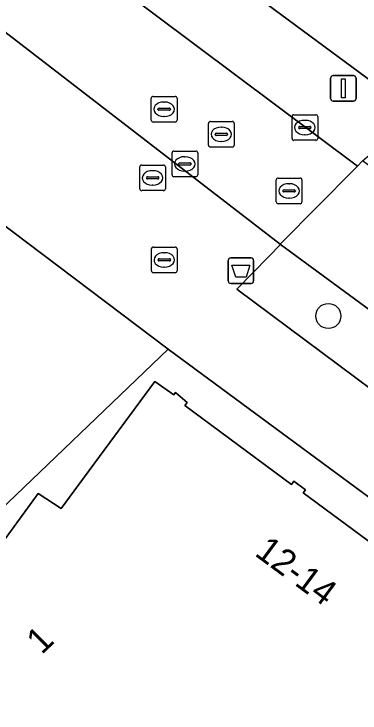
# Model space of a CAD drawing. Extents: x 161087 to 161926, y 382572 to 383873.
# Drawn here: x 161422.24 to 161435.72, y 383474.56 to 383501.82 of the extents above; entities that cross this region are included whole.
import ezdxf

# ---------------------------------------------------------------- set-up
doc = ezdxf.new("R2010")
doc.units = 0
for name, color, linetype in [('IMGEO_Afvalbak', 7, 'Continuous'), ('IMGEO_Berm_open', 7, 'Continuous'), ('IMGEO_Boom', 7, 'Continuous'), ('IMGEO_Erf', 7, 'Continuous'), ('IMGEO_Fietspad_gesloten', 7, 'Continuous'), ('IMGEO_Groenvoorziening', 7, 'Continuous'), ('IMGEO_Kolk', 7, 'Continuous'), ('IMGEO_Pand', 7, 'Continuous'), ('IMGEO_Pand_nummerreeks', 7, 'Continuous'), ('IMGEO_Pand_overbouw', 7, 'Continuous'), ('IMGEO_Rijbaan_lokaal_open', 7, 'Continuous'), ('IMGEO_Rioolput', 7, 'Continuous'), ('IMGEO_Verkeersregelinstallatiepaal', 7, 'Continuous'), ('IMGEO_Voetgangersgebied_open', 7, 'Continuous'), ('IMGEO_Voetpad_open', 7, 'Continuous')]:
    doc.layers.add(name, color=color, linetype=linetype)

msp = doc.modelspace()

# ---------------------------------------------------------------- linework, layer by layer
at = {"layer": 'IMGEO_Afvalbak'}
for p, q in [((161430.686, 383492.314), (161431.476, 383492.314)), ((161431.476, 383492.314), (161430.686, 383492.314)), ((161430.586, 383491.414), (161430.586, 383492.214)), ((161430.586, 383492.214), (161430.586, 383491.414)), ((161431.576, 383492.214), (161431.576, 383491.414)), ((161431.576, 383491.414), (161431.576, 383492.214)), ((161431.476, 383491.314), (161430.686, 383491.314)), ((161430.686, 383491.314), (161431.476, 383491.314))]:
    msp.add_line(p, q, dxfattribs=at)
msp.add_lwpolyline([(161430.729, 383492.028), (161431.433, 383492.028), (161431.284, 383491.558), (161430.878, 383491.558), (161430.729, 383492.028)], dxfattribs=at)
for centre, start, end in [((161430.686, 383492.214), 90, 180), ((161430.686, 383492.214), 90, 180), ((161431.476, 383492.214), 0, 90), ((161431.476, 383492.214), 360, 90), ((161430.686, 383491.414), 180, 270), ((161430.686, 383491.414), 180, 270), ((161431.476, 383491.414), 270, 0), ((161431.476, 383491.414), 270, 0)]:
    msp.add_arc(centre, 0.1, start, end, dxfattribs=at)
at = {"layer": 'IMGEO_Berm_open'}
msp.add_lwpolyline([(161424.877, 383507.551), (161424.734, 383507.656), (161423.332, 383505.638), (161423.21, 383505.528), (161423.006, 383505.35), (161435.624, 383495.89), (161435.816, 383496.094), (161437.931, 383497.892)], close=True, dxfattribs=at)
at = {"layer": 'IMGEO_Boom'}
msp.add_circle((161434.486, 383490.046), 0.489, dxfattribs=at)
at = {"layer": 'IMGEO_Erf'}
for points in [[(161455.856, 383468.373), (161428.25, 383488.747), (161413.871, 383474.969)], [(161420.114, 383478.919), (161423.184, 383483.13), (161424.081, 383482.537), (161424.586, 383483.223), (161427.733, 383487.497), (161428.462, 383486.971), (161428.535, 383487.059), (161428.982, 383486.669), (161428.893, 383486.555), (161433.056, 383483.481), (161433.148, 383483.606), (161433.599, 383483.264), (161433.509, 383483.145), (161437.68, 383480.067), (161437.773, 383480.192), (161438.225, 383479.84), (161438.139, 383479.729), (161442.291, 383476.663), (161442.395, 383476.791), (161442.518, 383476.703), (161443.105, 383477.52), (161447.979, 383473.929)]]:
    msp.add_lwpolyline(points, dxfattribs=at)
at = {"layer": 'IMGEO_Fietspad_gesloten'}
msp.add_lwpolyline([(161423.006, 383505.35), (161421.053, 383503.674), (161420.068, 383502.829), (161419.886, 383502.673), (161432.604, 383492.854), (161432.791, 383493.032), (161433.945, 383494.197), (161435.624, 383495.89)], close=True, dxfattribs=at)
msp.add_lwpolyline([(161450.642, 383485.188), (161435.816, 383496.094), (161435.624, 383495.89), (161433.945, 383494.197), (161432.791, 383493.032), (161432.604, 383492.854), (161432.629, 383492.835), (161439.022, 383488.123), (161447.495, 383481.879)], dxfattribs=at)
at = {"layer": 'IMGEO_Groenvoorziening'}
msp.add_lwpolyline([(161432.629, 383492.835), (161432.173, 383492.37), (161430.927, 383491.097), (161437.548, 383486.153), (161439.022, 383488.123)], close=True, dxfattribs=at)
at = {"layer": 'IMGEO_Kolk'}
for p, q in [((161433.071, 383496.971), (161433.071, 383497.823)), ((161433.146, 383497.897), (161433.998, 383497.897)), ((161434.072, 383497.823), (161434.072, 383496.971)), ((161433.559, 383497.677), (161433.584, 383497.677)), ((161433.33, 383497.391), (161433.33, 383497.403)), ((161433.768, 383497.354), (161433.37, 383497.354)), ((161433.373, 383497.44), (161433.771, 383497.44)), ((161433.814, 383497.403), (161433.814, 383497.391)), ((161433.582, 383497.117), (161433.557, 383497.117)), ((161433.998, 383496.897), (161433.146, 383496.897)), ((161432.458, 383494.499), (161432.458, 383495.351)), ((161432.533, 383495.425), (161433.385, 383495.425)), ((161433.459, 383495.351), (161433.459, 383494.499)), ((161432.946, 383495.205), (161432.971, 383495.205)), ((161432.717, 383494.919), (161432.717, 383494.931)), ((161433.155, 383494.882), (161432.757, 383494.882)), ((161432.76, 383494.968), (161433.158, 383494.968)), ((161433.201, 383494.931), (161433.201, 383494.919)), ((161432.969, 383494.645), (161432.944, 383494.645)), ((161433.385, 383494.425), (161432.533, 383494.425))]:
    msp.add_line(p, q, dxfattribs=at)
for points in [[(161433.071, 383496.971), (161433.071, 383497.823)], [(161433.146, 383497.897), (161433.998, 383497.897)], [(161434.072, 383497.823), (161434.072, 383496.971)], [(161433.998, 383496.897), (161433.146, 383496.897)], [(161432.458, 383494.499), (161432.458, 383495.351)], [(161432.533, 383495.425), (161433.385, 383495.425)], [(161433.459, 383495.351), (161433.459, 383494.499)], [(161433.385, 383494.425), (161432.533, 383494.425)]]:
    msp.add_lwpolyline(points, dxfattribs=at)
for centre, radius, start, end in [((161433.148, 383497.821), 0.0765, 91.552, 178.448), ((161433.148, 383497.821), 0.0765, 91.552, 178.448), ((161433.996, 383497.821), 0.0765, 1.552, 88.448), ((161433.996, 383497.821), 0.0765, 1.552, 88.448), ((161433.37, 383497.4), 0.0403, 85.8775, 175.7526), ((161433.367, 383497.39), 0.0366, 178.938, 274.7102), ((161433.771, 383497.397), 0.043, 264.8664, 352.4533), ((161433.775, 383497.402), 0.0386, 1.7309, 96.639), ((161433.148, 383496.973), 0.0765, 181.552, 268.448), ((161433.148, 383496.973), 0.0765, 181.552, 268.448), ((161433.996, 383496.973), 0.0765, 271.552, 358.448), ((161433.996, 383496.973), 0.0765, 271.552, 358.448), ((161432.535, 383495.349), 0.0765, 91.552, 178.448), ((161432.535, 383495.349), 0.0765, 91.552, 178.448), ((161433.383, 383495.349), 0.0765, 1.552, 88.448), ((161433.383, 383495.349), 0.0765, 1.552, 88.448), ((161432.757, 383494.928), 0.0403, 85.8775, 175.7526), ((161432.754, 383494.918), 0.0366, 178.938, 274.7102), ((161433.158, 383494.925), 0.043, 264.8664, 352.4533), ((161433.162, 383494.93), 0.0386, 1.7309, 96.639), ((161432.535, 383494.501), 0.0765, 181.552, 268.448), ((161432.535, 383494.501), 0.0765, 181.552, 268.448), ((161433.383, 383494.501), 0.0765, 271.552, 358.448), ((161433.383, 383494.501), 0.0765, 271.552, 358.448)]:
    msp.add_arc(centre, radius, start, end, dxfattribs=at)
for centre, major_axis, ratio, start_param, end_param in [((161433.558, 383497.397), (-0.387, 0.002), 0.722429, 4.712389, 7.853982), ((161433.583, 383497.397), (-0.39, 0.002), 0.717154, 1.570796, 4.712389), ((161432.945, 383494.925), (-0.387, 0.002), 0.722429, 4.712389, 7.853982), ((161432.97, 383494.925), (-0.39, 0.002), 0.717154, 1.570796, 4.712389)]:
    msp.add_ellipse(centre, major_axis=major_axis, ratio=ratio, start_param=start_param, end_param=end_param, dxfattribs=at)
at = {"layer": 'IMGEO_Pand'}
msp.add_lwpolyline([(161447.979, 383473.929), (161443.105, 383477.52), (161442.518, 383476.703), (161442.395, 383476.791), (161442.291, 383476.663), (161438.139, 383479.729), (161438.225, 383479.84), (161437.773, 383480.192), (161437.68, 383480.067), (161433.509, 383483.145), (161433.599, 383483.264), (161433.148, 383483.606), (161433.056, 383483.481), (161428.893, 383486.555), (161428.982, 383486.669), (161428.535, 383487.059), (161428.462, 383486.971), (161427.733, 383487.497), (161424.586, 383483.223), (161424.081, 383482.537), (161423.184, 383483.13), (161420.114, 383478.919)], dxfattribs=at)
at = {"layer": 'IMGEO_Pand_overbouw'}
for points in [[(161455.856, 383468.373), (161428.25, 383488.747), (161413.871, 383474.969)], [(161420.114, 383478.919), (161423.184, 383483.13), (161424.081, 383482.537), (161424.586, 383483.223), (161427.733, 383487.497), (161428.462, 383486.971), (161428.535, 383487.059), (161428.982, 383486.669), (161428.893, 383486.555), (161433.056, 383483.481), (161433.148, 383483.606), (161433.599, 383483.264), (161433.509, 383483.145), (161437.68, 383480.067), (161437.773, 383480.192), (161438.225, 383479.84), (161438.139, 383479.729), (161442.291, 383476.663), (161442.395, 383476.791), (161442.518, 383476.703), (161443.105, 383477.52), (161447.979, 383473.929)]]:
    msp.add_lwpolyline(points, dxfattribs=at)
at = {"layer": 'IMGEO_Rijbaan_lokaal_open'}
msp.add_lwpolyline([(161429.802, 383511.673), (161428.578, 383512.572), (161427.321, 383510.866), (161426.771, 383510.12), (161424.877, 383507.551), (161437.931, 383497.892), (161440.225, 383500.221), (161440.884, 383500.89), (161442.402, 383502.431)], close=True, dxfattribs=at)
at = {"layer": 'IMGEO_Rioolput'}
for p, q in [((161427.665, 383498.61), (161428.517, 383498.61)), ((161427.59, 383497.684), (161427.59, 383498.536)), ((161428.078, 383498.39), (161428.103, 383498.39)), ((161428.591, 383498.536), (161428.591, 383497.684)), ((161427.849, 383498.104), (161427.849, 383498.116)), ((161428.287, 383498.067), (161427.889, 383498.067)), ((161427.892, 383498.153), (161428.29, 383498.153)), ((161428.333, 383498.116), (161428.333, 383498.104)), ((161428.101, 383497.83), (161428.076, 383497.83)), ((161428.517, 383497.61), (161427.665, 383497.61)), ((161429.817, 383496.707), (161429.817, 383497.559)), ((161429.892, 383497.633), (161430.744, 383497.633)), ((161430.818, 383497.559), (161430.818, 383496.707)), ((161430.305, 383497.413), (161430.33, 383497.413)), ((161430.076, 383497.127), (161430.076, 383497.139)), ((161430.514, 383497.09), (161430.116, 383497.09)), ((161430.119, 383497.176), (161430.517, 383497.176)), ((161430.56, 383497.139), (161430.56, 383497.127)), ((161430.328, 383496.853), (161430.303, 383496.853)), ((161428.396, 383495.551), (161428.396, 383496.403)), ((161428.471, 383496.477), (161429.323, 383496.477)), ((161429.397, 383496.403), (161429.397, 383495.551)), ((161430.744, 383496.633), (161429.892, 383496.633)), ((161428.884, 383496.257), (161428.909, 383496.257)), ((161427.14, 383495.008), (161427.14, 383495.86)), ((161427.215, 383495.934), (161428.067, 383495.934)), ((161428.141, 383495.86), (161428.141, 383495.008)), ((161428.655, 383495.971), (161428.655, 383495.983)), ((161429.093, 383495.934), (161428.695, 383495.934)), ((161428.698, 383496.02), (161429.096, 383496.02)), ((161429.139, 383495.983), (161429.139, 383495.971)), ((161427.628, 383495.714), (161427.653, 383495.714)), ((161428.907, 383495.697), (161428.882, 383495.697)), ((161427.399, 383495.428), (161427.399, 383495.44)), ((161427.837, 383495.391), (161427.439, 383495.391)), ((161427.442, 383495.477), (161427.84, 383495.477)), ((161427.883, 383495.44), (161427.883, 383495.428)), ((161429.323, 383495.477), (161428.471, 383495.477)), ((161427.651, 383495.154), (161427.626, 383495.154)), ((161428.067, 383494.934), (161427.215, 383494.934)), ((161427.595, 383491.81), (161427.595, 383492.662)), ((161427.67, 383492.736), (161428.522, 383492.736)), ((161428.596, 383492.662), (161428.596, 383491.81)), ((161428.083, 383492.516), (161428.108, 383492.516)), ((161427.854, 383492.23), (161427.854, 383492.242)), ((161428.292, 383492.193), (161427.894, 383492.193)), ((161427.897, 383492.279), (161428.295, 383492.279)), ((161428.338, 383492.242), (161428.338, 383492.23)), ((161428.106, 383491.956), (161428.081, 383491.956)), ((161428.522, 383491.736), (161427.67, 383491.736))]:
    msp.add_line(p, q, dxfattribs=at)
for points in [[(161427.665, 383498.61), (161428.517, 383498.61)], [(161427.59, 383497.684), (161427.59, 383498.536)], [(161428.591, 383498.536), (161428.591, 383497.684)], [(161428.517, 383497.61), (161427.665, 383497.61)], [(161429.817, 383496.707), (161429.817, 383497.559)], [(161429.892, 383497.633), (161430.744, 383497.633)], [(161430.818, 383497.559), (161430.818, 383496.707)], [(161428.396, 383495.551), (161428.396, 383496.403)], [(161428.471, 383496.477), (161429.323, 383496.477)], [(161429.397, 383496.403), (161429.397, 383495.551)], [(161430.744, 383496.633), (161429.892, 383496.633)], [(161427.14, 383495.008), (161427.14, 383495.86)], [(161427.215, 383495.934), (161428.067, 383495.934)], [(161428.141, 383495.86), (161428.141, 383495.008)], [(161429.323, 383495.477), (161428.471, 383495.477)], [(161428.067, 383494.934), (161427.215, 383494.934)], [(161427.595, 383491.81), (161427.595, 383492.662)], [(161427.67, 383492.736), (161428.522, 383492.736)], [(161428.596, 383492.662), (161428.596, 383491.81)], [(161428.522, 383491.736), (161427.67, 383491.736)]]:
    msp.add_lwpolyline(points, dxfattribs=at)
for centre, radius, start, end in [((161427.667, 383498.534), 0.0765, 91.552, 178.448), ((161427.667, 383498.534), 0.0765, 91.552, 178.448), ((161428.515, 383498.534), 0.0765, 1.552, 88.448), ((161428.515, 383498.534), 0.0765, 1.552, 88.448), ((161427.889, 383498.113), 0.0403, 85.8775, 175.7526), ((161427.886, 383498.103), 0.0366, 178.938, 274.7102), ((161428.29, 383498.11), 0.043, 264.8664, 352.4533), ((161428.294, 383498.115), 0.0386, 1.7309, 96.639), ((161427.667, 383497.686), 0.0765, 181.552, 268.448), ((161427.667, 383497.686), 0.0765, 181.552, 268.448), ((161428.515, 383497.686), 0.0765, 271.552, 358.448), ((161428.515, 383497.686), 0.0765, 271.552, 358.448), ((161429.894, 383497.557), 0.0765, 91.552, 178.448), ((161429.894, 383497.557), 0.0765, 91.552, 178.448), ((161430.742, 383497.557), 0.0765, 1.552, 88.448), ((161430.742, 383497.557), 0.0765, 1.552, 88.448), ((161430.116, 383497.136), 0.0403, 85.8775, 175.7526), ((161430.113, 383497.126), 0.0366, 178.938, 274.7102), ((161430.517, 383497.133), 0.043, 264.8664, 352.4533), ((161430.521, 383497.138), 0.0386, 1.7309, 96.639), ((161429.894, 383496.709), 0.0765, 181.552, 268.448), ((161429.894, 383496.709), 0.0765, 181.552, 268.448), ((161430.742, 383496.709), 0.0765, 271.552, 358.448), ((161430.742, 383496.709), 0.0765, 271.552, 358.448), ((161428.473, 383496.401), 0.0765, 91.552, 178.448), ((161428.473, 383496.401), 0.0765, 91.552, 178.448), ((161429.321, 383496.401), 0.0765, 1.552, 88.448), ((161429.321, 383496.401), 0.0765, 1.552, 88.448), ((161427.217, 383495.858), 0.0765, 91.552, 178.448), ((161427.217, 383495.858), 0.0765, 91.552, 178.448), ((161428.065, 383495.858), 0.0765, 1.552, 88.448), ((161428.065, 383495.858), 0.0765, 1.552, 88.448), ((161428.695, 383495.98), 0.0403, 85.8775, 175.7526), ((161428.692, 383495.97), 0.0366, 178.938, 274.7102), ((161429.096, 383495.977), 0.043, 264.8664, 352.4533), ((161429.1, 383495.982), 0.0386, 1.7309, 96.639), ((161427.439, 383495.437), 0.0403, 85.8775, 175.7526), ((161427.436, 383495.427), 0.0366, 178.938, 274.7102), ((161427.84, 383495.434), 0.043, 264.8664, 352.4533), ((161427.844, 383495.439), 0.0386, 1.7309, 96.639), ((161428.473, 383495.553), 0.0765, 181.552, 268.448), ((161428.473, 383495.553), 0.0765, 181.552, 268.448), ((161429.321, 383495.553), 0.0765, 271.552, 358.448), ((161429.321, 383495.553), 0.0765, 271.552, 358.448), ((161427.217, 383495.01), 0.0765, 181.552, 268.448), ((161427.217, 383495.01), 0.0765, 181.552, 268.448), ((161428.065, 383495.01), 0.0765, 271.552, 358.448), ((161428.065, 383495.01), 0.0765, 271.552, 358.448), ((161427.672, 383492.66), 0.0765, 91.552, 178.448), ((161427.672, 383492.66), 0.0765, 91.552, 178.448), ((161428.52, 383492.66), 0.0765, 1.552, 88.448), ((161428.52, 383492.66), 0.0765, 1.552, 88.448), ((161427.894, 383492.239), 0.0403, 85.8775, 175.7526), ((161427.891, 383492.229), 0.0366, 178.938, 274.7102), ((161428.295, 383492.236), 0.043, 264.8664, 352.4533), ((161428.299, 383492.241), 0.0386, 1.7309, 96.639), ((161427.672, 383491.812), 0.0765, 181.552, 268.448), ((161427.672, 383491.812), 0.0765, 181.552, 268.448), ((161428.52, 383491.812), 0.0765, 271.552, 358.448), ((161428.52, 383491.812), 0.0765, 271.552, 358.448)]:
    msp.add_arc(centre, radius, start, end, dxfattribs=at)
for centre, major_axis, ratio, start_param, end_param in [((161428.077, 383498.11), (-0.387, 0.002), 0.722429, 4.712389, 7.853982), ((161428.102, 383498.11), (-0.39, 0.002), 0.717154, 1.570796, 4.712389), ((161430.304, 383497.133), (-0.387, 0.002), 0.722429, 4.712389, 7.853982), ((161430.329, 383497.133), (-0.39, 0.002), 0.717154, 1.570796, 4.712389), ((161428.883, 383495.977), (-0.387, 0.002), 0.722429, 4.712389, 7.853982), ((161428.908, 383495.977), (-0.39, 0.002), 0.717154, 1.570796, 4.712389), ((161427.627, 383495.434), (-0.387, 0.002), 0.722429, 4.712389, 7.853982), ((161427.652, 383495.434), (-0.39, 0.002), 0.717154, 1.570796, 4.712389), ((161428.082, 383492.236), (-0.387, 0.002), 0.722429, 4.712389, 7.853982), ((161428.107, 383492.236), (-0.39, 0.002), 0.717154, 1.570796, 4.712389)]:
    msp.add_ellipse(centre, major_axis=major_axis, ratio=ratio, start_param=start_param, end_param=end_param, dxfattribs=at)
at = {"layer": 'IMGEO_Verkeersregelinstallatiepaal'}
for p, q in [((161434.677, 383499.423), (161435.467, 383499.423)), ((161435.467, 383499.423), (161434.677, 383499.423)), ((161434.577, 383498.523), (161434.577, 383499.323)), ((161434.577, 383499.323), (161434.577, 383498.523)), ((161435.567, 383499.323), (161435.567, 383498.523)), ((161435.567, 383498.523), (161435.567, 383499.323)), ((161435.467, 383498.423), (161434.677, 383498.423)), ((161434.677, 383498.423), (161435.467, 383498.423))]:
    msp.add_line(p, q, dxfattribs=at)
msp.add_lwpolyline([(161434.997, 383499.298), (161435.147, 383499.298), (161435.147, 383498.548), (161434.997, 383498.548), (161434.997, 383499.298)], dxfattribs=at)
for centre, start, end in [((161434.677, 383499.323), 90, 180), ((161434.677, 383499.323), 90, 180), ((161435.467, 383499.323), 0, 90), ((161435.467, 383499.323), 360, 90), ((161434.677, 383498.523), 180, 270), ((161434.677, 383498.523), 180, 270), ((161435.467, 383498.523), 270, 0), ((161435.467, 383498.523), 270, 0)]:
    msp.add_arc(centre, 0.1, start, end, dxfattribs=at)
at = {"layer": 'IMGEO_Voetgangersgebied_open'}
msp.add_lwpolyline([(161394.167, 383453.705), (161395.537, 383452.285), (161398.879, 383455.543), (161396.604, 383457.88), (161397.173, 383458.443), (161402.449, 383463.665), (161406.179, 383467.356), (161406.606, 383467.779), (161406.926, 383468.096), (161409.157, 383470.304), (161409.911, 383471.05), (161410.074, 383471.211), (161413.167, 383474.273), (161413.403, 383474.506), (161413.871, 383474.969), (161428.25, 383488.747), (161415.447, 383498.419), (161415.081, 383498.064), (161412.477, 383495.535), (161402.88, 383486.218), (161396.908, 383480.42), (161391.391, 383475.063)], dxfattribs=at)
at = {"layer": 'IMGEO_Voetpad_open'}
for points in [[(161404.93, 383506.15), (161412.716, 383500.427), (161413.296, 383500), (161414.593, 383499.047), (161415.036, 383498.721), (161415.447, 383498.419), (161428.25, 383488.747), (161455.856, 383468.373)], [(161451.854, 383478.601), (161450.375, 383476.639), (161446.042, 383479.91), (161447.495, 383481.879), (161439.022, 383488.123), (161437.548, 383486.153), (161430.927, 383491.097), (161432.173, 383492.37), (161432.629, 383492.835), (161432.604, 383492.854), (161419.886, 383502.673), (161415.615, 383498.941), (161412.956, 383500.895), (161416.2, 383505.354)]]:
    msp.add_lwpolyline(points, dxfattribs=at)

# ---------------------------------------------------------------- texts
at = {"layer": 'IMGEO_Pand_nummerreeks'}
for s, rotation, p in [('12-14', 323.5198, (161431.576, 383480.732)), ('1', 44.536, (161423.325, 383476.812))]:
    msp.add_text(s, height=1, rotation=rotation, dxfattribs=at).set_placement(p)

doc.saveas('drawing.dxf')
